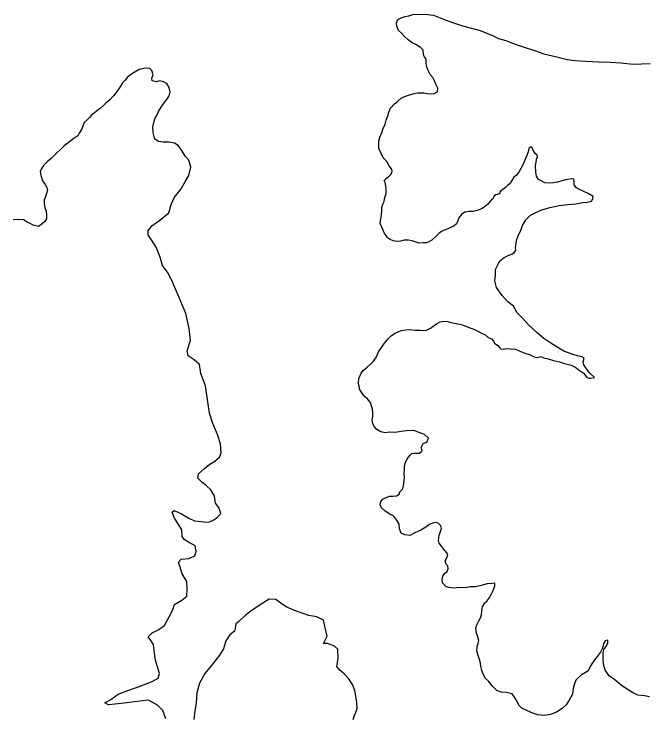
# Model space of a CAD drawing. Extents: x 31699 to 244310, y -8841 to 11474.
# Drawn here: x 134793.9 to 134996.9, y 526.6 to 751.9 of the extents above; entities that cross this region are included whole.
import ezdxf

# ---------------------------------------------------------------- set-up
doc = ezdxf.new("R2010")
doc.units = 0
doc.layers.add('R_Draft', color=7, linetype='Continuous')

msp = doc.modelspace()

# ---------------------------------------------------------------- linework, layer by layer
at = {"layer": 'R_Draft'}
for points in [[(134913.52, 699.17), (134914.32, 699.77), (134914.92, 700.44), (134915.25, 700.9), (134915.39, 701.44), (134915.12, 702.24), (134914.46, 703.17), (134913.66, 704.51), (134912.53, 705.77), (134911.8, 707.11), (134911.14, 708.71), (134911.07, 709.78), (134911.08, 711.18), (134911.54, 712.58), (134912.08, 713.78), (134912.48, 715.11), (134913.08, 716.51), (134913.41, 717.84), (134913.95, 719.18), (134914.28, 720.44), (134914.88, 721.71), (134916.08, 723.04), (134917.08, 723.84), (134918.41, 725.04), (134920.28, 725.7), (134922.01, 726.23), (134923.54, 726.63), (134925.53, 726.56), (134926.6, 726.42), (134927.93, 726.29), (134928.99, 726.42), (134929.92, 726.88), (134929.99, 728.15), (134929.33, 729.62), (134929, 730.42), (134928.47, 731.49), (134927.6, 732.49), (134927.07, 733.56), (134926.47, 734.89), (134926.28, 736.09), (134926.28, 737.43), (134925.68, 738.23), (134925.42, 738.96), (134925.29, 740.29), (134924.56, 741.03), (134923.16, 742.03), (134921.83, 742.7), (134920.5, 743.57), (134919.37, 744.7), (134918.38, 745.71), (134917.45, 746.57), (134916.85, 747.98), (134916.72, 749.11), (134917.25, 750.11), (134918.32, 750.64), (134919.58, 751.11), (134920.71, 751.3), (134922.04, 751.77)], [(134922.04, 751.77), (134925.83, 751.9), (134928.63, 751.49), (134931.88, 750.29), (134934.74, 749.21), (134937.93, 748.14), (134940.86, 747.4), (134943.59, 746.6), (134947.57, 745.06), (134949.5, 744.06), (134951.83, 743.39), (134954.55, 742.31), (134957.81, 741.31), (134961.07, 740.24), (134964.13, 739.17), (134968.25, 738.16), (134971.57, 737.29), (134974.04, 736.95), (134977.43, 736.74), (134981.75, 736.54), (134985.47, 736.46), (134988.8, 736.19), (134992.72, 735.79), (134998.24, 735.98)], [(134850.08, 700.09), (134850.74, 702.74), (134850.07, 704.94), (134849.01, 706.21), (134847.68, 708.21), (134846.69, 709.68), (134845.49, 710.48), (134843.7, 710.82), (134841.84, 710.76), (134840.37, 710.96), (134839.18, 711.69), (134838.65, 713.89), (134838.52, 715.69), (134838.85, 717.03), (134839.19, 718.29), (134839.92, 719.56), (134840.32, 720.63), (134841.19, 722.02), (134842.19, 723.36), (134843.05, 724.49), (134843.79, 725.62), (134844.05, 726.95), (134843.79, 728.36), (134843.06, 729.62), (134841.93, 730.16), (134840.67, 730.49), (134839.67, 730.1), (134838.27, 730.5), (134838.21, 731.36), (134838.61, 732.43), (134838.21, 733.77), (134837.61, 734.37), (134836.48, 734.57), (134835.62, 734.37), (134834.09, 734.04), (134833.02, 733.44), (134831.82, 732.71), (134830.36, 731.64), (134829.56, 730.58), (134828.83, 729.78), (134828.09, 728.78), (134827.56, 727.85), (134826.63, 726.65), (134825.89, 725.65), (134824.69, 724.38), (134824.03, 723.79), (134823.36, 723.19), (134822.63, 722.52), (134821.76, 721.72), (134820.3, 720.66), (134820.3, 720.59), (134818.77, 719.33), (134818.17, 718.66), (134817.5, 718.06), (134816.5, 717.06), (134816.04, 715.93), (134815.57, 714.86), (134814.9, 713.67), (134814.43, 712.8), (134813.77, 712.4), (134813.1, 711.93), (134811.37, 710.6), (134810.04, 709.61), (134809.11, 708.61), (134807.51, 707.08), (134805.84, 705.54), (134804.58, 704.48), (134803.45, 703.28), (134802.85, 702.42), (134802.38, 701.48), (134802.58, 700.08), (134803.04, 698.35), (134803.9, 697.15), (134804.5, 696.21), (134804.7, 695.34), (134804.36, 694.28), (134804.03, 693.28), (134803.63, 692.15), (134803.63, 690.95), (134803.83, 689.81), (134804.22, 688.61), (134804.35, 687.28), (134804.35, 686.14), (134803.89, 685.28), (134803.02, 684.55), (134801.82, 683.75), (134800.09, 684.15), (134798.9, 684.82), (134798.17, 685.09), (134797.1, 685.89), (134795.17, 685.96), (134793.71, 685.89)], [(134979.96, 693.33), (134978.36, 694.27), (134976.9, 694.94), (134975.57, 695.61), (134974.57, 696.07), (134973.78, 697.08), (134973.78, 698.14), (134973.71, 698.88), (134973.05, 699.01), (134971.78, 698.75), (134970.99, 698.68), (134969.86, 698.35), (134968.46, 697.95), (134967.19, 697.75), (134965.8, 697.56), (134964.4, 697.76), (134963.2, 698.36), (134962.34, 698.83), (134961.74, 699.83), (134961.55, 701.16), (134961.42, 703.3), (134961.62, 704.3), (134961.68, 705.3), (134962.02, 706.03), (134961.89, 706.56), (134961.35, 707.16), (134960.62, 708.17), (134960.23, 709.17), (134959.76, 709.17), (134959.29, 708.7), (134959.03, 707.7), (134958.63, 706.5), (134958.23, 705.57), (134957.76, 704.5), (134957.22, 703.3), (134956.69, 702.3), (134956.02, 701.1), (134955.22, 700.11), (134954.49, 699.51), (134953.83, 698.51), (134953.23, 697.51), (134952.43, 696.91), (134951.76, 696.18), (134950.89, 695.58), (134950.1, 694.91), (134949.83, 694.18), (134948.7, 693.85), (134948.03, 693.32), (134947.7, 692.52), (134947.43, 692.45), (134946.77, 691.65), (134945.97, 690.72), (134944.97, 689.85), (134944.1, 689.32), (134942.7, 688.86), (134941.37, 688.53), (134939.98, 688.46), (134938.71, 688.33), (134937.65, 687.53), (134936.78, 686.47), (134936.45, 685.47), (134936.05, 684.6), (134935.25, 683.87), (134934.38, 683.47), (134933.25, 682.94), (134932.05, 682.47), (134931.19, 682.14), (134930.32, 681.48), (134929.46, 680.61), (134928.12, 679.35), (134926.53, 678.48), (134925.33, 678.42), (134924.07, 678.35), (134922.8, 678.75), (134921.8, 679.09), (134920.67, 679.29), (134919.28, 679.29), (134918.08, 678.96), (134916.88, 678.9), (134915.69, 679.1), (134914.69, 679.5), (134913.89, 680.03), (134913.43, 680.84), (134912.76, 681.64), (134912.17, 683.24), (134911.57, 684.64), (134911.64, 685.64), (134911.84, 686.57), (134911.91, 687.64), (134912.04, 688.64), (134912.04, 689.84), (134912.38, 690.84), (134912.78, 691.71), (134912.91, 692.57), (134913.18, 693.37), (134913.45, 694.24), (134913.45, 695.64), (134913.32, 696.77), (134913.12, 697.77), (134912.79, 698.51), (134913.52, 699.17)], [(134860.21, 613.94), (134859.25, 616.94), (134857.83, 620.46), (134856.67, 623.79), (134856.18, 627.45), (134855.4, 632.51), (134853.98, 636.5), (134853.55, 639.43), (134851.75, 640.89), (134849.88, 642.21), (134849.53, 643.81), (134850.57, 647.15), (134850.21, 650.95), (134849.1, 655.81), (134846.94, 660.86), (134844.9, 665.58), (134843.42, 668.77), (134841.67, 671.22), (134840.85, 673.81), (134839.63, 677.07), (134838.14, 679.4), (134837.07, 680.92), (134836.99, 682.32), (134838.24, 683.86), (134840.75, 685.68), (134843.66, 688.11), (134844.44, 690.71), (134845.48, 693.06), (134847.66, 695.74), (134849.17, 698.42), (134850.08, 700.09)], [(134980.34, 635.25), (134978.88, 636.59), (134977.82, 638.06), (134976.95, 639.26), (134976.76, 640.26), (134977.02, 641.39), (134976.29, 641.86), (134974.9, 642.2), (134973.37, 642.6), (134972.04, 643.14), (134970.77, 643.6), (134968.85, 644.67), (134966.32, 646.21), (134964.06, 647.75), (134961.8, 649.69), (134959.21, 652.16), (134957.29, 654.16), (134955.49, 656.03), (134954.3, 658.1), (134952.57, 659.5), (134950.65, 661.51), (134948.85, 664.11), (134948.32, 666.24), (134948.59, 668.04), (134948.6, 669.91), (134949.33, 671.38), (134949.93, 672.71), (134951.33, 673.71), (134952.66, 674.44), (134953.79, 674.84), (134954.59, 675.3), (134955.06, 675.97), (134954.99, 676.9), (134955.26, 679.17), (134955.93, 680.97), (134956.66, 682.43), (134957.26, 684.03), (134958.33, 685.83), (134959.8, 687.36), (134961.46, 688.23), (134963.46, 689.02), (134966.05, 689.75), (134968.98, 690.48), (134971.64, 690.81), (134974.37, 690.94), (134976.63, 691.4), (134978.09, 691.47), (134979.36, 691.8), (134979.82, 692.6), (134979.96, 693.33)], [(134908.57, 626.92), (134908.29, 627.3), (134907.43, 628.37), (134906.5, 629.17), (134905.77, 630.17), (134904.91, 631.44), (134904.78, 632.44), (134904.58, 633.44), (134904.71, 634.91), (134905.45, 636.64), (134906.18, 637.57), (134907.38, 638.57), (134908.38, 639.5), (134909.38, 640.5), (134910.38, 641.9), (134911.04, 643.43), (134911.98, 644.9), (134912.91, 646.3), (134913.98, 647.56), (134915.11, 648.69), (134916.31, 649.49), (134918.24, 650.29), (134919.7, 650.49), (134920.97, 650.62), (134922.76, 650.41), (134924.29, 650.41), (134925.42, 650.34), (134926.42, 650.41), (134927.68, 651.07), (134928.82, 651.87), (134929.61, 652.47), (134930.75, 653.14), (134932.01, 653.27), (134933.21, 653.2), (134934.34, 652.86), (134935.27, 652.66), (134937.06, 652.33), (134938.46, 651.92), (134940.32, 651.12), (134941.58, 650.72), (134942.71, 650.18), (134944.11, 649.45), (134945.11, 648.98), (134946.24, 648.11), (134947.23, 647.64), (134947.9, 646.84), (134948.36, 646.17), (134949.16, 645.57), (134949.82, 644.84), (134950.29, 644.44), (134951.15, 644.37), (134952.02, 644.5), (134953.22, 644.43), (134954.94, 644.3), (134956.87, 643.43), (134958.33, 642.96), (134959.46, 642.56), (134960.53, 642.09), (134961.66, 641.62), (134962.32, 641.75), (134963.12, 641.95), (134964.05, 641.55), (134965.45, 641.21), (134967.18, 640.68), (134969.11, 640.21), (134970.7, 639.74), (134972.9, 639.2), (134974.36, 638.46), (134975.42, 637.53), (134976.75, 636.73), (134977.48, 635.86), (134977.88, 635.26), (134978.61, 635.06), (134979.14, 635.06), (134980.34, 635.25)], [(134909.68, 619.39), (134909.14, 620.32), (134909, 621.52), (134909.19, 622.72), (134909.18, 623.92), (134909.03, 625.05), (134908.57, 626.92)], [(134942.41, 553.2), (134942.26, 554.8), (134942.58, 555.81), (134943.17, 557.08), (134943.76, 558.08), (134944.08, 559.02), (134944.14, 560.36), (134944.39, 561.56), (134945.18, 562.9), (134945.84, 563.57), (134946.62, 564.58), (134947.21, 565.59), (134947.67, 566.59), (134948.13, 567.66), (134948.39, 568.33), (134948.38, 569.2), (134947.51, 569.12), (134945.92, 568.98), (134943.93, 568.42), (134942.14, 568.01), (134940.54, 568.06), (134938.82, 567.71), (134936.95, 567.82), (134935.03, 567.61), (134933.56, 567.79), (134932.63, 568.18), (134931.55, 569.31), (134931.41, 570.37), (134931.67, 571.51), (134932.32, 572.38), (134933.05, 572.92), (134933.31, 573.79), (134933.23, 574.79), (134932.69, 575.32), (134932.35, 576.38), (134932.94, 577.39), (134933.2, 578.46), (134932.93, 578.99), (134932.19, 579.85), (134931.18, 581.04), (134930.44, 582.04), (134930.3, 582.9), (134930.42, 584.57), (134930.74, 585.51), (134931.19, 586.71), (134931.05, 587.64), (134930.11, 588.44), (134929.05, 588.63), (134927.46, 588.14), (134926.2, 587.2), (134924.55, 586.25), (134922.69, 585.36), (134921.04, 584.55), (134919.44, 584.73), (134918.31, 585.26), (134917.76, 586.65), (134917.62, 588.12), (134916.87, 589.38), (134915.86, 590.7), (134914.59, 591.36), (134913.12, 592.34), (134911.98, 593.4), (134911.57, 594.33), (134911.7, 595.47), (134912.36, 596.14), (134913.28, 596.55), (134914.54, 597.09), (134915.67, 597.17), (134916.8, 597.25), (134917.59, 597.79), (134917.85, 598.52), (134918.71, 599.4), (134919.03, 600.47), (134919.28, 602.07), (134919.34, 603.21), (134919.26, 604.41), (134919.32, 605.74), (134919.37, 606.88), (134919.63, 607.95), (134920.22, 609.15), (134921.01, 610.16), (134921.73, 610.83), (134922.26, 610.9), (134923.33, 610.91), (134924.19, 610.92), (134924.98, 611.73), (134924.64, 612.79), (134925.36, 614.07), (134926.55, 614.48), (134927.01, 615.75), (134925.73, 616.94), (134923.73, 617.66), (134922.33, 618.18), (134920.14, 618.09), (134918.21, 617.94), (134916.42, 617.59), (134914.55, 617.64), (134913.16, 617.42), (134911.76, 617.81), (134910.49, 618.53), (134909.68, 619.39)], [(134842.68, 525.65), (134841.73, 528.31), (134840.05, 530.1), (134837.12, 531.61), (134833.46, 531.25), (134830.27, 530.82), (134826.29, 530.33), (134824.29, 530.18), (134823.16, 530.84), (134825.01, 531.92), (134827.39, 533.54), (134830.51, 534.76), (134834.42, 536.12), (134838.27, 537.62), (134840.25, 538.7), (134840.64, 540.24), (134839.89, 542.63), (134839.34, 544.5), (134838.99, 547.56), (134838.77, 549.49), (134837.9, 550.82), (134837.02, 551.95), (134838.28, 553.22), (134840.4, 554.31), (134842.31, 555.66), (134843.82, 558.4), (134844.87, 560.41), (134845.52, 562.35), (134847.83, 563.77), (134849.42, 565.05), (134849.6, 567.38), (134849.45, 569.71), (134847.9, 572.17), (134847.15, 574.63), (134846.81, 575.96), (134847.66, 576.9), (134850.06, 577.12), (134851.98, 578), (134852.43, 579.47), (134852.09, 581.14), (134849.95, 582.39), (134848.61, 583.25), (134847.94, 584.24), (134847.79, 586.37), (134846.64, 588.3), (134845.43, 590.09), (134844.69, 591.95), (134845.41, 592.49), (134847.68, 591.44), (134850.09, 590.06), (134851.89, 589.27), (134854.88, 588.9), (134856.48, 588.77), (134858.07, 589.52), (134859.33, 590.4), (134860.38, 591.6), (134859.7, 593.53), (134858.63, 594.86), (134858.34, 597.12), (134857.13, 599.12), (134855.72, 600.44), (134854.12, 601.76), (134852.98, 602.95), (134853.23, 604.29), (134855.15, 605.97), (134856.87, 607.38), (134858.39, 608.33), (134859.97, 609.67), (134860.49, 611.08), (134860.21, 613.94)], [(134884.03, 560.44), (134881.36, 561.62), (134879.63, 562.74), (134878.02, 564), (134875.89, 564.05), (134872.72, 562.09), (134870.01, 560.27), (134868.22, 558.79), (134866.17, 556.9), (134865.18, 556.16), (134865, 554.63), (134864.8, 553.76), (134863.28, 552.61), (134861.97, 550.74), (134861.26, 548.13), (134859.94, 546.05), (134857.64, 543.17), (134855.27, 540.22), (134853.56, 537.14), (134852.66, 533.99), (134852.42, 530.73), (134852.04, 528.19), (134851.73, 525.45)], [(134902.8, 525.44), (134903.32, 526.78), (134904.1, 528.85), (134904.08, 530.99), (134903.39, 534.71), (134902.64, 536.71), (134901.36, 538.57), (134900.02, 540.02), (134898.55, 541.28), (134897.61, 542.47), (134898.05, 545.08), (134897.9, 548.01), (134896.82, 549), (134894.56, 549.85), (134893.29, 549.84), (134894.47, 552.19), (134893.78, 555.38), (134893.3, 557.31), (134891.17, 558.36), (134888.57, 558.81), (134887.17, 559.33), (134884.03, 560.44)], [(134998.05, 532.72), (134996.39, 533.04), (134994.26, 533.28), (134992.52, 534.13), (134990.58, 535.25), (134988.91, 536.43), (134986.83, 538.22), (134985.09, 539.47), (134983.81, 541.25), (134983.2, 543.18), (134983.11, 545.12), (134983.1, 546.58), (134983.35, 547.92), (134984.21, 549.06), (134984.6, 550.07), (134984.59, 550.87), (134983.79, 550.73), (134983.27, 549.85), (134982.95, 548.38), (134982.23, 547.11), (134981.31, 545.83), (134980.32, 544.56), (134979.27, 543.01), (134978.16, 541), (134976.18, 539.78), (134975.06, 538.84), (134974.33, 538.03), (134973.94, 536.89), (134973.49, 535.35), (134973.31, 533.62), (134972.26, 531.67), (134971.21, 530.2), (134970.02, 528.99), (134968.11, 527.77), (134966.18, 527.08), (134964.33, 526.73), (134962.2, 526.98), (134960.59, 527.5), (134958.79, 528.21), (134956.99, 529.06), (134956.12, 529.92), (134955.44, 531.38), (134954.83, 532.31), (134953.89, 533.7), (134952.02, 534.08), (134950.36, 534.27), (134949.02, 534.72), (134947.48, 536.24), (134946.34, 537.7), (134945.4, 538.56), (134944.79, 539.62), (134944.18, 541.15), (134943.83, 542.41), (134943.69, 543.48), (134943.41, 544.68), (134942.87, 546.27), (134942.59, 547.54), (134942.71, 548.8), (134942.97, 549.94), (134943.23, 550.81), (134942.88, 551.94), (134942.41, 553.2)]]:
    msp.add_lwpolyline(points, dxfattribs=at)

doc.saveas('drawing.dxf')
